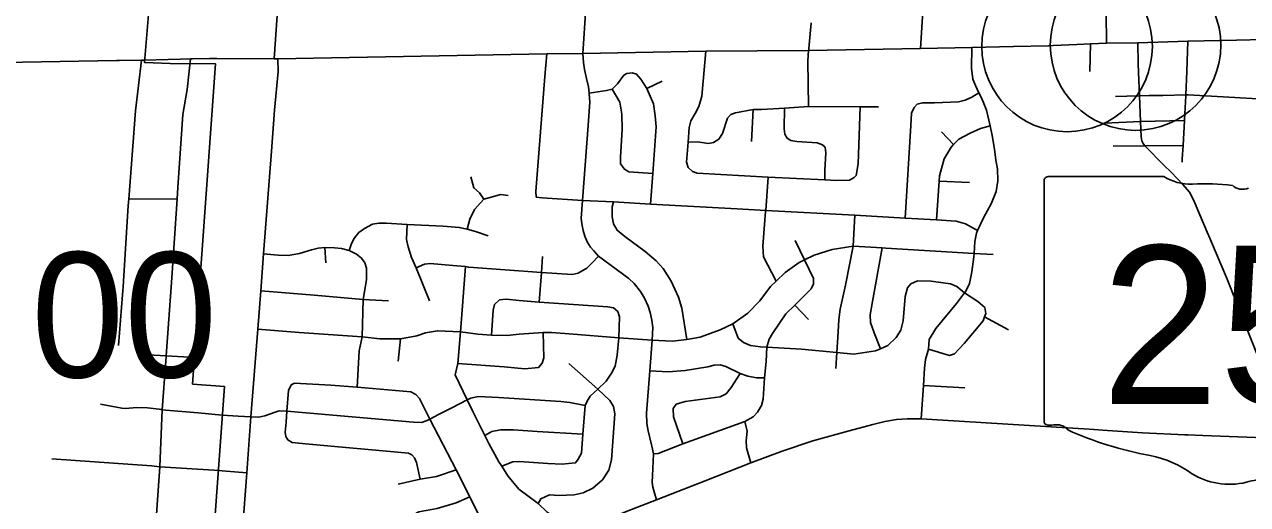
# Model space of a CAD drawing. Extents: x 1729596 to 1934326, y 644115 to 911751.
# Drawn here: x 1874118 to 1884875, y 708239 to 712461 of the extents above; entities that cross this region are included whole.
import ezdxf

# ---------------------------------------------------------------- set-up
doc = ezdxf.new("R2010")
doc.units = 0
for name, color, linetype in [('Default', 7, 'Continuous'), ('GM_X_City_Street', 7, 'Continuous'), ('GM_X_Corporation', 7, 'Continuous'), ('GM_X_State_Route', 7, 'Continuous'), ('GM_X_State_Shield', 7, 'Continuous'), ('GM_X_US_Route', 7, 'Continuous')]:
    doc.layers.add(name, color=color, linetype=linetype)

msp = doc.modelspace()

# ---------------------------------------------------------------- linework, layer by layer
at = {"layer": 'Default'}
for centre in [(1883288, 712268), (1883890, 712280)]:
    msp.add_circle(centre, 750, dxfattribs=at)
at = {"layer": 'GM_X_City_Street'}
for points in [[(1879029, 712207), (1879107, 713404), (1879113, 713535), (1879142, 714032), (1879170, 714501), (1879197, 714941), (1879222, 715369), (1879231, 715522), (1879244, 715751), (1879261, 716052), (1879278, 716317), (1879301, 716623), (1879301, 716672), (1879294, 716715), (1879285, 716745), (1879276, 716771), (1879258, 716803), (1879236, 716834), (1879213, 716860), (1879121, 716971), (1879038, 717065)], [(1881999, 712251), (1882013, 712481), (1882027, 712741), (1882036, 712889), (1882030, 712952), (1882017, 712988), (1881962, 713056)], [(1876314, 712160), (1876351, 712712), (1876356, 712792)], [(1881013, 711740), (1881008, 712141), (1881014, 712231), (1881015, 712251), (1881036, 712477)], [(1883635, 712297), (1883632, 712560)], [(1882005, 708993), (1882024, 709287), (1882033, 709438), (1882043, 709515), (1882068, 709607), (1882076, 709691), (1882134, 709788), (1882315, 710007), (1882387, 710102), (1882393, 710110), (1882429, 710184), (1882450, 710287), (1882469, 710419), (1882470, 710448), (1882475, 710553), (1882491, 710627), (1882501, 710650), (1882557, 710768), (1882621, 710883), (1882663, 710993), (1882679, 711085), (1882675, 711191), (1882662, 711267), (1882648, 711364), (1882628, 711485), (1882610, 711569), (1882580, 711708), (1882550, 711781), (1882525, 711835), (1882513, 711860), (1882481, 711924), (1882460, 711979), (1882448, 712077), (1882450, 712260)], [(1883489, 712049), (1883493, 712291)], [(1884340, 712048), (1884351, 712315)], [(1874990, 710196), (1874990, 710205), (1875031, 710870), (1875035, 710926), (1875093, 711702), (1875147, 712147)], [(1875274, 708070), (1875309, 708571), (1875328, 709073), (1875361, 709500), (1875364, 709546), (1875414, 710233), (1875461, 710928), (1875468, 711028), (1875511, 711669), (1875549, 711889), (1875577, 712159)], [(1875999, 707513), (1876035, 708014), (1876074, 708518), (1876109, 709012), (1876169, 709781), (1876196, 710119), (1876219, 710444), (1876289, 711348), (1876316, 711707), (1876349, 712047), (1876346, 712158)], [(1878619, 710942), (1878616, 710992), (1878693, 712003), (1878711, 712202)], [(1879677, 708281), (1879656, 708352), (1879645, 708391), (1879638, 708435), (1879640, 708493), (1879651, 708686), (1879635, 708753), (1879603, 708888), (1879591, 708953), (1879589, 709043), (1879618, 709415), (1879638, 709686), (1879643, 709795), (1879637, 709860), (1879622, 709928), (1879604, 709985), (1879572, 710055), (1879536, 710114), (1879480, 710182), (1879433, 710228), (1879167, 710424), (1879124, 710472), (1879097, 710503), (1879067, 710549), (1879045, 710600), (1879031, 710650), (1879019, 710708), (1879014, 710758), (1879025, 710914), (1879075, 711573), (1879090, 711781), (1879088, 711814), (1879085, 711858), (1879078, 711912), (1879060, 711985), (1879044, 712066), (1879034, 712126), (1879029, 712207)], [(1879956, 711204), (1879940, 711249), (1879956, 711426), (1879963, 711555), (1879978, 711614), (1880017, 711678), (1880050, 711739), (1880075, 711830), (1880111, 712226)], [(1879625, 710882), (1879645, 711150), (1879674, 711560), (1879666, 711658), (1879650, 711763), (1879592, 711898), (1879540, 711980), (1879502, 712023), (1879462, 712036), (1879417, 712030), (1879388, 712014), (1879334, 711940), (1879288, 711893), (1879236, 711880), (1879085, 711858)], [(1884331, 711835), (1884331, 711843), (1884340, 712048)], [(1879592, 711898), (1879726, 711962)], [(1879645, 711150), (1879433, 711164), (1879395, 711188), (1879359, 711235), (1879359, 711294), (1879375, 711538), (1879373, 711672), (1879354, 711779), (1879288, 711893)], [(1881864, 710758), (1881913, 711574), (1881919, 711682), (1881942, 711732), (1881969, 711760), (1882017, 711773), (1882121, 711773), (1882332, 711781), (1882392, 711796), (1882449, 711821), (1882513, 711860)], [(1883715, 711827), (1883814, 711830)], [(1883814, 711830), (1883926, 711834), (1884010, 711836)], [(1884010, 711836), (1884131, 711838), (1884331, 711843), (1884354, 711841)], [(1884321, 711623), (1884331, 711835)], [(1884354, 711841), (1885630, 711768)], [(1879956, 711426), (1880036, 711428), (1880135, 711415), (1880178, 711424), (1880225, 711453), (1880258, 711502), (1880301, 711638), (1880329, 711670), (1880372, 711685), (1880526, 711712), (1880600, 711714), (1880802, 711726), (1881013, 711740), (1881467, 711738), (1881629, 711738)], [(1880513, 711433), (1880526, 711712)], [(1881156, 711095), (1881157, 711180), (1881166, 711332), (1881159, 711382), (1881136, 711403), (1881090, 711420), (1880911, 711431), (1880859, 711440), (1880827, 711461), (1880804, 711497), (1880799, 711543), (1880802, 711726)], [(1881414, 711115), (1881432, 711133), (1881450, 711236), (1881467, 711738)], [(1883616, 711594), (1883934, 711608), (1884320, 711616)], [(1884300, 711250), (1884299, 711279), (1884308, 711398), (1884320, 711616), (1884321, 711623)], [(1882140, 710743), (1882162, 711084), (1882165, 711131), (1882207, 711280), (1882267, 711383), (1882289, 711405), (1882336, 711452), (1882435, 711506), (1882526, 711545), (1882610, 711569)], [(1882182, 711517), (1882289, 711405)], [(1883693, 711393), (1883931, 711392), (1883973, 711393), (1884308, 711398)], [(1879956, 711204), (1879992, 711169), (1880033, 711155), (1880659, 711119), (1881156, 711095), (1881256, 711090), (1881375, 711093), (1881414, 711115)], [(1878158, 710924), (1878120, 710982), (1878071, 711026), (1878045, 711121)], [(1880730, 710204), (1880618, 710418), (1880612, 710513), (1880636, 710817), (1880637, 710826), (1880659, 711119)], [(1882162, 711084), (1882431, 711071)], [(1878011, 710662), (1878035, 710750), (1878075, 710835), (1878158, 710924), (1878233, 710945), (1878305, 710965), (1878371, 710956)], [(1875035, 710926), (1875461, 710928)], [(1878619, 710942), (1878672, 710936), (1879025, 710914), (1879299, 710900), (1879625, 710882), (1880387, 710840), (1880637, 710826), (1881420, 710784), (1881864, 710758), (1882140, 710743), (1882311, 710731), (1882394, 710707), (1882501, 710650)], [(1879943, 709692), (1879898, 709967), (1879869, 710064), (1879806, 710204), (1879735, 710314), (1879674, 710383), (1879576, 710466), (1879397, 710596), (1879330, 710652), (1879299, 710708), (1879287, 710770), (1879288, 710857), (1879299, 710900)], [(1881255, 709436), (1881264, 709577), (1881275, 709759), (1881281, 709867), (1881293, 709957), (1881340, 710168), (1881407, 710511), (1881407, 710512), (1881420, 710784)], [(1877013, 710570), (1877022, 710588), (1877059, 710631), (1877108, 710667), (1877179, 710704), (1877233, 710713), (1877300, 710713), (1877485, 710701), (1877801, 710687), (1877941, 710677), (1878011, 710662), (1878084, 710641), (1878195, 710601)], [(1877680, 710031), (1877563, 710320), (1877521, 710413), (1877492, 710505), (1877479, 710571), (1877485, 710701)], [(1876974, 710474), (1876991, 710527), (1877013, 710570)], [(1880977, 710391), (1880897, 710561)], [(1877125, 710263), (1877125, 710319), (1877112, 710365), (1877083, 710407), (1877039, 710441), (1876974, 710474), (1876906, 710490), (1876844, 710498), (1876760, 710501), (1876702, 710495), (1876642, 710479), (1876536, 710446), (1876438, 710430), (1876350, 710433), (1876219, 710444)], [(1876767, 710364), (1876760, 710501)], [(1877265, 709696), (1877424, 709696), (1877569, 709724), (1877646, 709748), (1877750, 709768), (1877954, 709758), (1878105, 709738), (1878226, 709730), (1878362, 709726), (1878468, 709738), (1878681, 709751), (1878753, 709751), (1878909, 709741), (1879345, 709704), (1879638, 709686), (1879817, 709675), (1879943, 709692), (1880061, 709710), (1880236, 709775), (1880348, 709829), (1880480, 709921), (1880584, 710032), (1880679, 710157), (1880730, 710204), (1880809, 710281), (1880931, 710368), (1880977, 710391), (1881062, 710432), (1881222, 710483), (1881407, 710511), (1881409, 710512), (1881662, 710496), (1881694, 710494), (1882470, 710448), (1882639, 710438)], [(1877921, 710339), (1877997, 710332), (1878026, 710326), (1878666, 710281), (1878936, 710263), (1878988, 710274), (1879065, 710317), (1879109, 710361), (1879167, 710424)], [(1878645, 710019), (1878666, 710281), (1878675, 710421)], [(1881647, 709609), (1881592, 709748), (1881560, 709841), (1881557, 709909), (1881577, 710025), (1881662, 710496)], [(1877563, 710320), (1877636, 710353), (1877686, 710358), (1877886, 710342), (1877921, 710339)], [(1878900, 707961), (1878851, 708061), (1878819, 708095), (1878716, 708173), (1878636, 708249), (1878465, 708375), (1878369, 708491), (1878315, 708576), (1878290, 708615), (1878201, 708777), (1878166, 708846), (1878060, 709058), (1878011, 709159), (1877905, 709380), (1877928, 709480), (1877954, 709758), (1877997, 710332)], [(1879651, 708686), (1879690, 708688), (1879827, 708740), (1879907, 708772), (1880453, 708970), (1880528, 709011), (1880566, 709052), (1880599, 709109), (1880614, 709167), (1880627, 709354), (1880641, 709498), (1880647, 709624), (1880669, 709695), (1880696, 709744), (1880815, 709916), (1880892, 709992), (1881036, 710136), (1881057, 710180), (1881058, 710228), (1881018, 710307), (1880977, 710391)], [(1877053, 709429), (1877062, 709592), (1877088, 709713), (1877098, 710044), (1877125, 710215), (1877125, 710263)], [(1880348, 709829), (1880396, 709703), (1880441, 709664), (1880504, 709637), (1880590, 709627), (1880647, 709624), (1880951, 709606), (1881264, 709577), (1881413, 709563), (1881603, 709590), (1881647, 709609), (1881712, 709638), (1881785, 709707), (1881826, 709774), (1881846, 709856), (1881865, 710068), (1881885, 710146), (1881915, 710179), (1881972, 710208), (1882092, 710204), (1882261, 710181), (1882318, 710156), (1882387, 710102)], [(1874946, 709638), (1874989, 710194), (1874990, 710196)], [(1876196, 710119), (1876666, 710081), (1877098, 710044)], [(1882068, 709607), (1882253, 709551), (1882297, 709565), (1882383, 709655), (1882550, 709854), (1882562, 709889), (1882573, 709920), (1882564, 709972), (1882503, 710026), (1882387, 710102)], [(1877098, 710044), (1877320, 710030)], [(1878226, 709730), (1878239, 709949), (1878252, 709998), (1878297, 710039), (1878354, 710045), (1878468, 710033), (1878645, 710019), (1879250, 709979)], [(1880892, 709992), (1881013, 709866)], [(1878315, 708576), (1878413, 708616), (1878469, 708619), (1878720, 708601), (1878848, 708594), (1878902, 708599), (1878965, 708607), (1878989, 708638), (1879016, 708692), (1879029, 708858), (1879050, 709111), (1879066, 709149), (1879093, 709191), (1879162, 709254), (1879234, 709324), (1879281, 709395), (1879312, 709456), (1879332, 709554), (1879345, 709704), (1879352, 709889), (1879337, 709936), (1879299, 709970), (1879250, 709979)], [(1882562, 709889), (1882772, 709776)], [(1876169, 709781), (1876534, 709751), (1877088, 709713), (1877243, 709696), (1877265, 709696)], [(1877404, 709500), (1877424, 709696)], [(1877928, 709480), (1878337, 709450), (1878518, 709434), (1878639, 709446), (1878672, 709482), (1878686, 709531), (1878681, 709751)], [(1875150, 709560), (1875364, 709546), (1875565, 709534)], [(1879162, 709254), (1878906, 709481)], [(1879618, 709415), (1879779, 709406), (1879929, 709418), (1880128, 709449), (1880185, 709466), (1880238, 709469), (1880287, 709453), (1880412, 709392), (1880479, 709367), (1880556, 709354), (1880627, 709354)], [(1877044, 709272), (1877053, 709427), (1877053, 709429)], [(1879907, 708772), (1879826, 709012), (1879823, 709083), (1879850, 709122), (1879928, 709147), (1880236, 709187), (1880289, 709212), (1880332, 709269), (1880412, 709392)], [(1878227, 707749), (1878147, 708039), (1878115, 708150), (1878065, 708246), (1878035, 708308), (1877916, 708546), (1877682, 708989), (1877593, 709171), (1877560, 709208), (1877515, 709231), (1877044, 709272), (1876811, 709288), (1876494, 709306), (1876464, 709291), (1876441, 709243), (1876424, 709061)], [(1878636, 708249), (1878659, 708291), (1878735, 708324), (1878819, 708318), (1878953, 708326), (1879032, 708342), (1879116, 708382), (1879201, 708456), (1879257, 708543), (1879282, 708633), (1879310, 709036), (1879299, 709102), (1879265, 709154), (1879162, 709254)], [(1882024, 709287), (1882388, 709266)], [(1876114, 709012), (1876180, 709007), (1876231, 709019), (1876324, 709051), (1876358, 709063), (1876424, 709061), (1877538, 708964), (1877609, 708962), (1877660, 708978), (1877682, 708989), (1877758, 709030), (1877881, 709094), (1878011, 709159), (1878043, 709175), (1878109, 709189), (1878286, 709180), (1878836, 709145), (1878914, 709136), (1879050, 709111)], [(1874787, 709123), (1874975, 709087), (1875005, 709084), (1875105, 709093), (1875201, 709090), (1875302, 709077), (1875320, 709074)], [(1875320, 709074), (1875328, 709073), (1875362, 709069), (1875644, 709046), (1875856, 709025)], [(1875856, 709025), (1875996, 709017), (1876109, 709012), (1876114, 709012)], [(1876424, 709061), (1876418, 708965), (1876410, 708877), (1876417, 708837), (1876435, 708808), (1876472, 708784), (1876590, 708773), (1877495, 708690), (1877524, 708677), (1877548, 708649), (1877565, 708609), (1877598, 708462)], [(1879677, 708281), (1880106, 708449), (1880507, 708605), (1880781, 708709), (1881053, 708801), (1881370, 708889), (1881579, 708944), (1881684, 708969), (1881788, 708986), (1881881, 708992), (1882005, 708993), (1883482, 708902), (1883644, 708891)], [(1880507, 708605), (1880469, 708738), (1880464, 708799), (1880474, 708886), (1880453, 708970)], [(1878166, 708846), (1878227, 708881), (1878305, 708895), (1878419, 708897), (1878628, 708881), (1879029, 708858)], [(1883644, 708891), (1883952, 708870), (1884324, 708852)], [(1884324, 708852), (1884349, 708851), (1884481, 708847)], [(1884481, 708847), (1884944, 708830), (1885288, 708817), (1885372, 708813)], [(1874359, 708642), (1875234, 708579), (1875235, 708579)], [(1875235, 708579), (1875309, 708571), (1875783, 708543)], [(1875783, 708543), (1876074, 708518)], [(1877404, 708419), (1877598, 708462), (1877742, 708487), (1877916, 708546)], [(1877544, 707561), (1877493, 707704), (1877488, 707767), (1877505, 707940), (1877510, 708093), (1877521, 708128), (1877547, 708155), (1877585, 708174), (1877747, 708206), (1877916, 708253), (1878035, 708308)], [(1877689, 707605), (1877761, 707627), (1878227, 707749), (1878712, 707881), (1878900, 707961), (1879159, 708073), (1879420, 708181), (1879677, 708281)]]:
    msp.add_lwpolyline(points, dxfattribs=at)
at = {"layer": 'GM_X_Corporation'}
msp.add_lwpolyline([(1875234, 712869), (1875173, 712127), (1875399, 712117), (1875799, 712114), (1875596, 709298), (1875876, 709278), (1875786, 708030)], dxfattribs=at)
at = {"layer": 'GM_X_State_Route'}
for points in [[(1883910, 712301), (1883914, 712117), (1883917, 712039)], [(1883917, 712039), (1883926, 711834), (1883934, 711608), (1883938, 711473), (1883945, 711437), (1883958, 711413)], [(1883958, 711413), (1883962, 711405), (1883973, 711393), (1884139, 711225)], [(1884139, 711225), (1884205, 711158), (1884302, 711057), (1884368, 710983), (1884409, 710899), (1884448, 710809)], [(1884448, 710809), (1884489, 710712), (1884529, 710615)], [(1884529, 710615), (1884534, 710603), (1884589, 710470), (1884691, 710237), (1884993, 709478), (1885041, 709368), (1885090, 709280), (1885209, 709082)]]:
    msp.add_lwpolyline(points, dxfattribs=at)
at = {"layer": 'GM_X_State_Shield'}
for p, q in [((1883086, 711087), (1883086, 708974)), ((1884140, 711123), (1883120, 711123))]:
    msp.add_line(p, q, dxfattribs=at)
for centre, major_axis, start_param, end_param in [((1883126, 711091), (40.3, 0), 1.712693, 3.28349), ((1884382, 711369), (391, 0), 4.042523, 4.731795), ((1884512, 709937), (1404, 0), 1.404758, 1.657858), ((1884831, 711102), (113, 0), 3.836095, 5.185415), ((1883126, 708969), (40.7, 0), 3.00124, 4.508301), ((1883133, 709185), (310, 0), 4.665946, 4.897461), ((1883196, 708852), (112, 0), 0.519207, 1.627899), ((1884609, 710750), (2665, 0), 4.195997, 4.488961), ((1883815, 708024), (834, 0), 0.823519, 1.323587), ((1884717, 708841), (529, 0), 4.026481, 4.996735), ((1885022, 708111), (435, 0), 1.495662, 1.94098)]:
    msp.add_ellipse(centre, major_axis=major_axis, ratio=0.8, start_param=start_param, end_param=end_param, dxfattribs=at)
at = {"layer": 'GM_X_US_Route'}
for points in [[(1883373, 712286), (1883493, 712291), (1883635, 712297), (1883910, 712301), (1884351, 712315), (1884778, 712324), (1885752, 712346), (1886197, 712357), (1886451, 712367)], [(1875810, 712162), (1876314, 712160), (1876346, 712158), (1878711, 712202), (1879029, 712207), (1880111, 712226), (1881008, 712231), (1881014, 712231), (1881999, 712251), (1882450, 712260), (1882817, 712268), (1883125, 712274), (1883164, 712276)], [(1883164, 712276), (1883373, 712286)], [(1873936, 712126), (1874926, 712143), (1874953, 712144)], [(1874953, 712144), (1875147, 712147), (1875168, 712147)], [(1875168, 712147), (1875382, 712153)], [(1875382, 712153), (1875489, 712156)], [(1875489, 712156), (1875577, 712159), (1875596, 712159)], [(1875596, 712159), (1875744, 712162), (1875810, 712162)]]:
    msp.add_lwpolyline(points, dxfattribs=at)

# ---------------------------------------------------------------- texts
at = {"layer": 'Default'}
msp.add_text('42.00', height=1100, dxfattribs=at).set_placement((1872132, 709358))
at = {"layer": 'GM_X_State_Shield'}
msp.add_text('256', height=1392.2, dxfattribs=at).set_placement((1883588, 709123))

doc.saveas('drawing.dxf')
